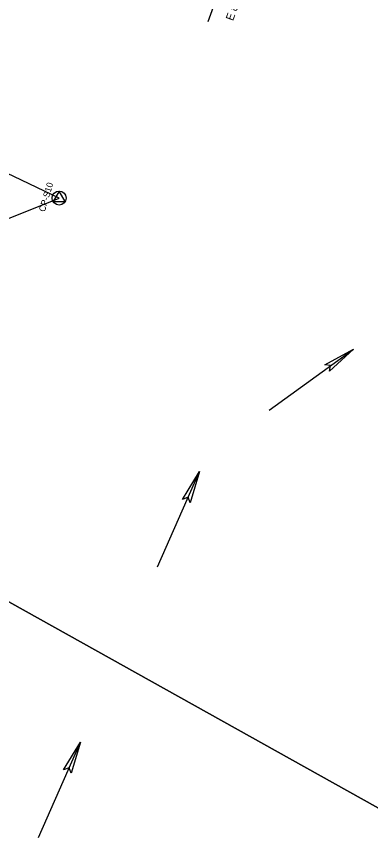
# Model space of a CAD drawing. Extents: x 816928 to 825690, y 436959 to 448212.
# Drawn here: x 818968 to 819188, y 444325 to 444837 of the extents above; entities that cross this region are included whole.
import ezdxf

# ---------------------------------------------------------------- set-up
doc = ezdxf.new("R2010")
doc.units = 0
for name, color, linetype in [('DESIGN - SCRATCH - User 1', 7, 'Continuous'), ('SURVEY - CONTROL with Text', 7, 'Continuous'), ('SURVEY - DRAINAGE - Area Shapes', 7, 'Continuous'), ('SURVEY - DRAINAGE - Bridge Hydraulic Data with Text', 7, 'Continuous'), ('SURVEY - PROPERTY - Parcels', 7, 'Continuous'), ('SURVEY - PROPERTY - Property Lines', 7, 'Continuous')]:
    doc.layers.add(name, color=color, linetype=linetype)

msp = doc.modelspace()

# ---------------------------------------------------------------- linework, layer by layer
at = {"layer": 'DESIGN - SCRATCH - User 1'}
msp.add_lwpolyline([(818960.54, 444710.46), (818994.18, 444724.03), (818956.68, 444741.89)], dxfattribs=at)
at = {"layer": 'SURVEY - CONTROL with Text'}
for p, q in [((818994.18, 444728.38), (818990.42, 444721.86)), ((818997.95, 444721.86), (818994.18, 444728.38)), ((818990.42, 444721.86), (818997.95, 444721.86)), ((818994.18, 444724.03), (818994.18, 444724.03))]:
    msp.add_line(p, q, dxfattribs=at)
msp.add_circle((818994.18, 444724.03), 4.35, dxfattribs=at)
at = {"layer": 'SURVEY - DRAINAGE - Area Shapes'}
for p, q in [((819125.15, 444591.47), (819177.75, 444629.66)), ((819055.58, 444493.68), (819081.73, 444553.19)), ((818981.27, 444324.79), (819007.51, 444384.26))]:
    msp.add_line(p, q, dxfattribs=at)
for points in [[(819177.75, 444629.66), (819162.95, 444615.83), (819163.56, 444619.42), (819159.96, 444619.95)], [(819081.73, 444553.19), (819075.93, 444533.78), (819074.64, 444537.19), (819071.26, 444535.83)], [(819007.51, 444384.26), (819001.69, 444364.86), (819000.4, 444368.27), (818997.02, 444366.92)]]:
    msp.add_lwpolyline(points, close=True, dxfattribs=at)
for points in [[(819177.75, 444629.66), (819162.95, 444615.83), (819163.56, 444619.42), (819159.96, 444619.95), (819177.75, 444629.66)], [(819081.73, 444553.19), (819075.93, 444533.78), (819074.64, 444537.19), (819071.26, 444535.83), (819081.73, 444553.19)], [(819007.51, 444384.26), (819001.69, 444364.86), (819000.4, 444368.27), (818997.02, 444366.92), (819007.51, 444384.26)]]:
    msp.add_lwpolyline(points, dxfattribs=at)
at = {"layer": 'SURVEY - DRAINAGE - Bridge Hydraulic Data with Text'}
msp.add_lwpolyline([(818968.83, 445176.59), (819144.02, 444991.28), (819086.92, 444834.02)], dxfattribs=at)
at = {"layer": 'SURVEY - PROPERTY - Parcels'}
msp.add_line((819226.31, 444324.65), (818742.76, 444594.72), dxfattribs=at)
at = {"layer": 'SURVEY - PROPERTY - Property Lines'}
msp.add_line((818742.76, 444594.72), (819226.31, 444324.65), dxfattribs=at)

# ---------------------------------------------------------------- texts
at = {"layer": 'SURVEY - CONTROL with Text'}
msp.add_text('CP-S10', height=3.999, rotation=73.3637, dxfattribs=at).set_placement((818985.26, 444715.11))
at = {"layer": 'SURVEY - DRAINAGE - Bridge Hydraulic Data with Text'}
msp.add_text('E 818968.8333', height=5, rotation=70.0248, dxfattribs=at).set_placement((819102.66, 444834.34))

doc.saveas('drawing.dxf')
